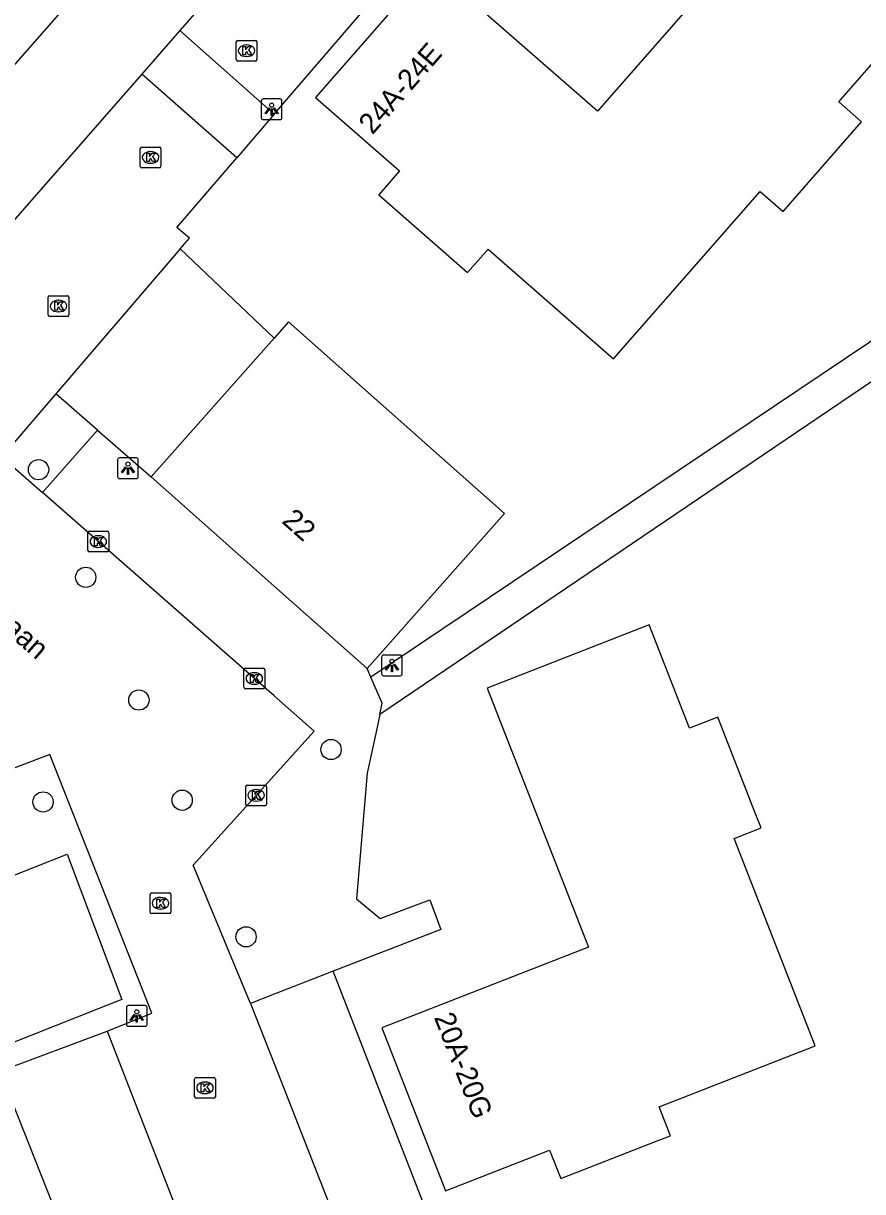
# Model space of a CAD drawing. Extents: x 158474 to 159560, y 388525 to 389605.
# Drawn here: x 158987.9 to 159028.4, y 388686.3 to 388742.7 of the extents above; entities that cross this region are included whole.
import ezdxf

# ---------------------------------------------------------------- set-up
doc = ezdxf.new("R2010")
doc.units = 0
for name, color, linetype in [('IMGEO_Boom', 7, 'Continuous'), ('IMGEO_Kolk', 7, 'Continuous'), ('IMGEO_Lichtpunt', 7, 'Continuous'), ('IMGEO_Openbare_ruimte_label', 7, 'Continuous'), ('IMGEO_Pand', 7, 'Continuous'), ('IMGEO_Pand_nummerreeks', 7, 'Continuous'), ('IMGEO_Parkeervlak_open', 7, 'Continuous'), ('IMGEO_Rijbaan_lokaal_open', 7, 'Continuous'), ('IMGEO_Voetpad_onverhard', 7, 'Continuous'), ('IMGEO_Voetpad_open', 7, 'Continuous')]:
    doc.layers.add(name, color=color, linetype=linetype)

msp = doc.modelspace()

# ---------------------------------------------------------------- linework, layer by layer
at = {"layer": 'IMGEO_Boom'}
for centre in [(158988.624, 388721.144), (158990.902, 388715.951), (158993.468, 388710.028), (159002.743, 388707.642), (158988.841, 388705.111), (158995.557, 388705.194), (158998.64, 388698.603)]:
    msp.add_circle(centre, 0.489, dxfattribs=at)
at = {"layer": 'IMGEO_Kolk'}
for p, q in [((158998.167, 388740.936), (158998.167, 388741.788)), ((158998.242, 388741.862), (158999.094, 388741.862)), ((158998.655, 388741.642), (158998.68, 388741.642)), ((158999.168, 388741.788), (158999.168, 388740.936)), ((158998.678, 388741.082), (158998.653, 388741.082)), ((158999.094, 388740.862), (158998.242, 388740.862)), ((158993.533, 388735.786), (158993.533, 388736.638)), ((158993.608, 388736.712), (158994.46, 388736.712)), ((158994.534, 388736.638), (158994.534, 388735.786)), ((158994.021, 388736.492), (158994.046, 388736.492)), ((158994.46, 388735.712), (158993.608, 388735.712)), ((158994.044, 388735.932), (158994.019, 388735.932)), ((158989.089, 388728.615), (158989.089, 388729.467)), ((158989.164, 388729.541), (158990.016, 388729.541)), ((158989.577, 388729.321), (158989.602, 388729.321)), ((158990.09, 388729.467), (158990.09, 388728.615)), ((158989.6, 388728.761), (158989.575, 388728.761)), ((158990.016, 388728.541), (158989.164, 388728.541)), ((158991.008, 388717.251), (158991.008, 388718.103)), ((158991.083, 388718.177), (158991.935, 388718.177)), ((158991.496, 388717.957), (158991.521, 388717.957)), ((158992.009, 388718.103), (158992.009, 388717.251)), ((158991.519, 388717.397), (158991.494, 388717.397)), ((158991.935, 388717.177), (158991.083, 388717.177)), ((158998.54, 388710.643), (158998.54, 388711.495)), ((158998.615, 388711.569), (158999.467, 388711.569)), ((158999.028, 388711.349), (158999.053, 388711.349)), ((158999.541, 388711.495), (158999.541, 388710.643)), ((158999.051, 388710.789), (158999.026, 388710.789)), ((158999.467, 388710.569), (158998.615, 388710.569)), ((158998.625, 388705.002), (158998.625, 388705.854)), ((158998.7, 388705.928), (158999.552, 388705.928)), ((158999.113, 388705.708), (158999.138, 388705.708)), ((158999.626, 388705.854), (158999.626, 388705.002)), ((158999.136, 388705.148), (158999.111, 388705.148)), ((158999.552, 388704.928), (158998.7, 388704.928)), ((158994.012, 388699.797), (158994.012, 388700.649)), ((158994.087, 388700.723), (158994.939, 388700.723)), ((158994.5, 388700.503), (158994.525, 388700.503)), ((158995.013, 388700.649), (158995.013, 388699.797)), ((158994.523, 388699.943), (158994.498, 388699.943)), ((158994.939, 388699.723), (158994.087, 388699.723)), ((158996.159, 388690.89), (158996.159, 388691.742)), ((158996.234, 388691.816), (158997.086, 388691.816)), ((158996.647, 388691.596), (158996.672, 388691.596)), ((158997.16, 388691.742), (158997.16, 388690.89)), ((158996.67, 388691.036), (158996.645, 388691.036)), ((158997.086, 388690.816), (158996.234, 388690.816))]:
    msp.add_line(p, q, dxfattribs=at)
for points in [[(158998.167, 388740.936), (158998.167, 388741.788)], [(158998.242, 388741.862), (158999.094, 388741.862)], [(158999.168, 388741.788), (158999.168, 388740.936)], [(158998.488, 388741.562), (158998.611, 388741.562), (158998.611, 388741.411), (158998.741, 388741.562), (158998.905, 388741.562), (158998.759, 388741.411), (158998.912, 388741.162), (158998.76, 388741.162), (158998.675, 388741.326), (158998.611, 388741.259), (158998.611, 388741.162), (158998.488, 388741.162), (158998.488, 388741.562)], [(158999.094, 388740.862), (158998.242, 388740.862)], [(158993.533, 388735.786), (158993.533, 388736.638)], [(158993.608, 388736.712), (158994.46, 388736.712)], [(158994.534, 388736.638), (158994.534, 388735.786)], [(158993.854, 388736.412), (158993.977, 388736.412), (158993.977, 388736.261), (158994.107, 388736.412), (158994.271, 388736.412), (158994.125, 388736.261), (158994.278, 388736.012), (158994.126, 388736.012), (158994.041, 388736.176), (158993.977, 388736.109), (158993.977, 388736.012), (158993.854, 388736.012), (158993.854, 388736.412)], [(158994.46, 388735.712), (158993.608, 388735.712)], [(158989.089, 388728.615), (158989.089, 388729.467)], [(158989.164, 388729.541), (158990.016, 388729.541)], [(158989.41, 388729.241), (158989.533, 388729.241), (158989.533, 388729.09), (158989.663, 388729.241), (158989.827, 388729.241), (158989.681, 388729.09), (158989.834, 388728.841), (158989.682, 388728.841), (158989.597, 388729.005), (158989.533, 388728.938), (158989.533, 388728.841), (158989.41, 388728.841), (158989.41, 388729.241)], [(158990.09, 388729.467), (158990.09, 388728.615)], [(158990.016, 388728.541), (158989.164, 388728.541)], [(158991.008, 388717.251), (158991.008, 388718.103)], [(158991.083, 388718.177), (158991.935, 388718.177)], [(158992.009, 388718.103), (158992.009, 388717.251)], [(158991.329, 388717.877), (158991.452, 388717.877), (158991.452, 388717.726), (158991.582, 388717.877), (158991.746, 388717.877), (158991.6, 388717.726), (158991.753, 388717.477), (158991.601, 388717.477), (158991.516, 388717.641), (158991.452, 388717.574), (158991.452, 388717.477), (158991.329, 388717.477), (158991.329, 388717.877)], [(158991.935, 388717.177), (158991.083, 388717.177)], [(158998.54, 388710.643), (158998.54, 388711.495)], [(158998.615, 388711.569), (158999.467, 388711.569)], [(158998.861, 388711.269), (158998.984, 388711.269), (158998.984, 388711.118), (158999.114, 388711.269), (158999.278, 388711.269), (158999.132, 388711.118), (158999.285, 388710.869), (158999.133, 388710.869), (158999.048, 388711.033), (158998.984, 388710.966), (158998.984, 388710.869), (158998.861, 388710.869), (158998.861, 388711.269)], [(158999.541, 388711.495), (158999.541, 388710.643)], [(158999.467, 388710.569), (158998.615, 388710.569)], [(158998.625, 388705.002), (158998.625, 388705.854)], [(158998.7, 388705.928), (158999.552, 388705.928)], [(158998.946, 388705.628), (158999.069, 388705.628), (158999.069, 388705.477), (158999.199, 388705.628), (158999.363, 388705.628), (158999.217, 388705.477), (158999.37, 388705.228), (158999.218, 388705.228), (158999.133, 388705.392), (158999.069, 388705.325), (158999.069, 388705.228), (158998.946, 388705.228), (158998.946, 388705.628)], [(158999.626, 388705.854), (158999.626, 388705.002)], [(158999.552, 388704.928), (158998.7, 388704.928)], [(158994.012, 388699.797), (158994.012, 388700.649)], [(158994.087, 388700.723), (158994.939, 388700.723)], [(158994.333, 388700.423), (158994.456, 388700.423), (158994.456, 388700.272), (158994.586, 388700.423), (158994.75, 388700.423), (158994.604, 388700.272), (158994.757, 388700.023), (158994.605, 388700.023), (158994.52, 388700.187), (158994.456, 388700.12), (158994.456, 388700.023), (158994.333, 388700.023), (158994.333, 388700.423)], [(158995.013, 388700.649), (158995.013, 388699.797)], [(158994.939, 388699.723), (158994.087, 388699.723)], [(158996.159, 388690.89), (158996.159, 388691.742)], [(158996.234, 388691.816), (158997.086, 388691.816)], [(158996.48, 388691.516), (158996.603, 388691.516), (158996.603, 388691.365), (158996.733, 388691.516), (158996.897, 388691.516), (158996.751, 388691.365), (158996.904, 388691.116), (158996.752, 388691.116), (158996.667, 388691.28), (158996.603, 388691.213), (158996.603, 388691.116), (158996.48, 388691.116), (158996.48, 388691.516)], [(158997.16, 388691.742), (158997.16, 388690.89)], [(158997.086, 388690.816), (158996.234, 388690.816)]]:
    msp.add_lwpolyline(points, dxfattribs=at)
for centre, start, end in [((158998.244, 388741.786), 91.552, 178.448), ((158998.244, 388741.786), 91.552, 178.448), ((158999.092, 388741.786), 1.552, 88.448), ((158999.092, 388741.786), 1.552, 88.448), ((158998.244, 388740.938), 181.552, 268.448), ((158998.244, 388740.938), 181.552, 268.448), ((158999.092, 388740.938), 271.552, 358.448), ((158999.092, 388740.938), 271.552, 358.448), ((158993.61, 388736.636), 91.552, 178.448), ((158993.61, 388736.636), 91.552, 178.448), ((158994.458, 388736.636), 1.552, 88.448), ((158994.458, 388736.636), 1.552, 88.448), ((158993.61, 388735.788), 181.552, 268.448), ((158993.61, 388735.788), 181.552, 268.448), ((158994.458, 388735.788), 271.552, 358.448), ((158994.458, 388735.788), 271.552, 358.448), ((158989.166, 388729.465), 91.552, 178.448), ((158989.166, 388729.465), 91.552, 178.448), ((158990.014, 388729.465), 1.552, 88.448), ((158990.014, 388729.465), 1.552, 88.448), ((158989.166, 388728.617), 181.552, 268.448), ((158989.166, 388728.617), 181.552, 268.448), ((158990.014, 388728.617), 271.552, 358.448), ((158990.014, 388728.617), 271.552, 358.448), ((158991.085, 388718.101), 91.552, 178.448), ((158991.085, 388718.101), 91.552, 178.448), ((158991.933, 388718.101), 1.552, 88.448), ((158991.933, 388718.101), 1.552, 88.448), ((158991.085, 388717.253), 181.552, 268.448), ((158991.085, 388717.253), 181.552, 268.448), ((158991.933, 388717.253), 271.552, 358.448), ((158991.933, 388717.253), 271.552, 358.448), ((158998.617, 388711.493), 91.552, 178.448), ((158998.617, 388711.493), 91.552, 178.448), ((158999.465, 388711.493), 1.552, 88.448), ((158999.465, 388711.493), 1.552, 88.448), ((158998.617, 388710.645), 181.552, 268.448), ((158998.617, 388710.645), 181.552, 268.448), ((158999.465, 388710.645), 271.552, 358.448), ((158999.465, 388710.645), 271.552, 358.448), ((158998.702, 388705.852), 91.552, 178.448), ((158998.702, 388705.852), 91.552, 178.448), ((158999.55, 388705.852), 1.552, 88.448), ((158999.55, 388705.852), 1.552, 88.448), ((158998.702, 388705.004), 181.552, 268.448), ((158998.702, 388705.004), 181.552, 268.448), ((158999.55, 388705.004), 271.552, 358.448), ((158999.55, 388705.004), 271.552, 358.448), ((158994.089, 388700.647), 91.552, 178.448), ((158994.089, 388700.647), 91.552, 178.448), ((158994.937, 388700.647), 1.552, 88.448), ((158994.937, 388700.647), 1.552, 88.448), ((158994.089, 388699.799), 181.552, 268.448), ((158994.089, 388699.799), 181.552, 268.448), ((158994.937, 388699.799), 271.552, 358.448), ((158994.937, 388699.799), 271.552, 358.448), ((158996.236, 388691.74), 91.552, 178.448), ((158996.236, 388691.74), 91.552, 178.448), ((158997.084, 388691.74), 1.552, 88.448), ((158997.084, 388691.74), 1.552, 88.448), ((158996.236, 388690.892), 181.552, 268.448), ((158996.236, 388690.892), 181.552, 268.448), ((158997.084, 388690.892), 271.552, 358.448), ((158997.084, 388690.892), 271.552, 358.448)]:
    msp.add_arc(centre, 0.0765, start, end, dxfattribs=at)
for centre, major_axis, ratio, start_param, end_param in [((158998.654, 388741.362), (-0.387, 0.002), 0.722429, 4.712389, 7.853982), ((158998.679, 388741.362), (-0.39, 0.002), 0.717154, 1.570796, 4.712389), ((158994.02, 388736.212), (-0.387, 0.002), 0.722429, 4.712389, 7.853982), ((158994.045, 388736.212), (-0.39, 0.002), 0.717154, 1.570796, 4.712389), ((158989.576, 388729.041), (-0.387, 0.002), 0.722429, 4.712389, 7.853982), ((158989.601, 388729.041), (-0.39, 0.002), 0.717154, 1.570796, 4.712389), ((158991.495, 388717.677), (-0.387, 0.002), 0.722429, 4.712389, 7.853982), ((158991.52, 388717.677), (-0.39, 0.002), 0.717154, 1.570796, 4.712389), ((158999.027, 388711.069), (-0.387, 0.002), 0.722429, 4.712389, 7.853982), ((158999.052, 388711.069), (-0.39, 0.002), 0.717154, 1.570796, 4.712389), ((158999.112, 388705.428), (-0.387, 0.002), 0.722429, 4.712389, 7.853982), ((158999.137, 388705.428), (-0.39, 0.002), 0.717154, 1.570796, 4.712389), ((158994.499, 388700.223), (-0.387, 0.002), 0.722429, 4.712389, 7.853982), ((158994.524, 388700.223), (-0.39, 0.002), 0.717154, 1.570796, 4.712389), ((158996.646, 388691.316), (-0.387, 0.002), 0.722429, 4.712389, 7.853982), ((158996.671, 388691.316), (-0.39, 0.002), 0.717154, 1.570796, 4.712389)]:
    msp.add_ellipse(centre, major_axis=major_axis, ratio=ratio, start_param=start_param, end_param=end_param, dxfattribs=at)
at = {"layer": 'IMGEO_Lichtpunt'}
for p, q in [((158999.378, 388738.937), (158999.378, 388738.13)), ((158999.378, 388738.937), (158999.378, 388738.13)), ((159000.28, 388739.032), (158999.472, 388739.032)), ((159000.28, 388739.032), (158999.472, 388739.032)), ((159000.374, 388738.13), (159000.374, 388738.937)), ((159000.374, 388738.13), (159000.374, 388738.937)), ((158999.472, 388738.036), (159000.28, 388738.036)), ((158999.472, 388738.036), (159000.28, 388738.036)), ((158992.443, 388721.62), (158992.443, 388720.813)), ((158992.443, 388721.62), (158992.443, 388720.813)), ((158993.345, 388721.715), (158992.537, 388721.715)), ((158993.345, 388721.715), (158992.537, 388721.715)), ((158993.439, 388720.813), (158993.439, 388721.62)), ((158993.439, 388720.813), (158993.439, 388721.62)), ((158992.537, 388720.719), (158993.345, 388720.719)), ((158992.537, 388720.719), (158993.345, 388720.719)), ((159005.185, 388712.101), (159005.185, 388711.294)), ((159005.185, 388712.101), (159005.185, 388711.294)), ((159006.087, 388712.196), (159005.279, 388712.196)), ((159006.087, 388712.196), (159005.279, 388712.196)), ((159006.181, 388711.294), (159006.181, 388712.101)), ((159006.181, 388711.294), (159006.181, 388712.101)), ((159005.279, 388711.2), (159006.087, 388711.2)), ((159005.279, 388711.2), (159006.087, 388711.2)), ((158992.867, 388695.187), (158992.867, 388694.38)), ((158992.867, 388695.187), (158992.867, 388694.38)), ((158993.769, 388695.282), (158992.961, 388695.282)), ((158993.769, 388695.282), (158992.961, 388695.282)), ((158993.863, 388694.38), (158993.863, 388695.187)), ((158993.863, 388694.38), (158993.863, 388695.187)), ((158992.961, 388694.286), (158993.769, 388694.286)), ((158992.961, 388694.286), (158993.769, 388694.286))]:
    msp.add_line(p, q, dxfattribs=at)
for points in [[(158999.752, 388738.601), (158999.791, 388738.573), (158999.603, 388738.311), (158999.565, 388738.338), (158999.752, 388738.601)], [(158999.854, 388738.553), (158999.901, 388738.553), (158999.901, 388738.231), (158999.854, 388738.231), (158999.854, 388738.553)], [(158999.964, 388738.573), (159000.002, 388738.6), (159000.189, 388738.338), (159000.15, 388738.31), (158999.964, 388738.573)], [(158992.817, 388721.284), (158992.856, 388721.256), (158992.668, 388720.994), (158992.63, 388721.021), (158992.817, 388721.284)], [(158993.029, 388721.256), (158993.067, 388721.283), (158993.254, 388721.021), (158993.215, 388720.993), (158993.029, 388721.256)], [(158992.919, 388721.236), (158992.966, 388721.236), (158992.966, 388720.914), (158992.919, 388720.914), (158992.919, 388721.236)], [(159005.559, 388711.765), (159005.598, 388711.737), (159005.41, 388711.475), (159005.372, 388711.502), (159005.559, 388711.765)], [(159005.661, 388711.717), (159005.708, 388711.717), (159005.708, 388711.395), (159005.661, 388711.395), (159005.661, 388711.717)], [(159005.771, 388711.737), (159005.809, 388711.764), (159005.996, 388711.502), (159005.957, 388711.474), (159005.771, 388711.737)], [(158993.241, 388694.851), (158993.28, 388694.823), (158993.092, 388694.561), (158993.054, 388694.588), (158993.241, 388694.851)], [(158993.343, 388694.803), (158993.39, 388694.803), (158993.39, 388694.481), (158993.343, 388694.481), (158993.343, 388694.803)], [(158993.453, 388694.823), (158993.491, 388694.85), (158993.678, 388694.588), (158993.639, 388694.56), (158993.453, 388694.823)]]:
    msp.add_lwpolyline(points, dxfattribs=at)
for centre in [(158999.877, 388738.735), (158992.942, 388721.418), (159005.684, 388711.899), (158993.366, 388694.985)]:
    msp.add_circle(centre, 0.0994, dxfattribs=at)
for centre, start, end in [((158999.472, 388738.937), 90, 180), ((158999.472, 388738.937), 90, 180), ((159000.28, 388738.937), 0, 90), ((159000.28, 388738.937), 0, 90), ((158999.472, 388738.13), 180, 270), ((158999.472, 388738.13), 180, 270), ((159000.28, 388738.13), 270, 0), ((159000.28, 388738.13), 270, 360), ((158992.537, 388721.62), 90, 180), ((158992.537, 388721.62), 90, 180), ((158993.345, 388721.62), 0, 90), ((158993.345, 388721.62), 0, 90), ((158992.537, 388720.813), 180, 270), ((158992.537, 388720.813), 180, 270), ((158993.345, 388720.813), 270, 0), ((158993.345, 388720.813), 270, 360), ((159005.279, 388712.101), 90, 180), ((159005.279, 388712.101), 90, 180), ((159006.087, 388712.101), 0, 90), ((159006.087, 388712.101), 0, 90), ((159005.279, 388711.294), 180, 270), ((159005.279, 388711.294), 180, 270), ((159006.087, 388711.294), 270, 0), ((159006.087, 388711.294), 270, 360), ((158992.961, 388695.187), 90, 180), ((158992.961, 388695.187), 90, 180), ((158993.769, 388695.187), 0, 90), ((158993.769, 388695.187), 0, 90), ((158992.961, 388694.38), 180, 270), ((158992.961, 388694.38), 180, 270), ((158993.769, 388694.38), 270, 0), ((158993.769, 388694.38), 270, 360)]:
    msp.add_arc(centre, 0.0946, start, end, dxfattribs=at)
at = {"layer": 'IMGEO_Pand'}
for points in [[(159037.306, 388746.524), (159034.425, 388749.045), (159034.32, 388748.925), (159033.092, 388750), (159031.558, 388751.342), (159030.384, 388750), (159027.089, 388746.235), (159024.448, 388748.546), (159015.603, 388738.438), (159007.562, 388745.475), (159001.992, 388739.111), (159006.048, 388735.562), (159005.044, 388734.415), (159009.336, 388730.659), (159010.325, 388731.789), (159016.379, 388726.491), (159023.453, 388734.575), (159024.568, 388733.599), (159028.355, 388737.927), (159027.25, 388738.894), (159030.744, 388742.887), (159032.658, 388741.213), (159037.306, 388746.524)], [(159004.481, 388711.554), (159011.112, 388719.033), (159000.69, 388728.273), (159000, 388727.495)], [(159000, 388727.495), (158994.059, 388720.794)], [(158994.059, 388720.794), (159000, 388715.527), (159004.481, 388711.554)], [(159018.486, 388688.756), (159019.131, 388689.008), (159018.588, 388690.398), (159026.12, 388693.342), (159022.209, 388703.349), (159023.505, 388703.856), (159023.237, 388704.542), (159021.417, 388709.199), (159020.053, 388708.665), (159018.101, 388713.659), (159010.285, 388710.604), (159015.17, 388698.104), (159005.198, 388694.206), (159008.268, 388686.351), (159013.29, 388688.314), (159013.828, 388686.936), (159018.486, 388688.756)], [(158983.493, 388700.013), (158990.011, 388702.592), (158992.651, 388695.585), (158991.502, 388695.131), (158986.344, 388693.09)], [(158984.692, 388668.208), (158979.9, 388680.312), (158989.883, 388684.264), (158986.773, 388692.12)]]:
    msp.add_lwpolyline(points, dxfattribs=at)
at = {"layer": 'IMGEO_Parkeervlak_open'}
for points in [[(158982.74, 388735.307), (158993.793, 388747.893)], [(159000, 388727.495), (158995.466, 388731.797)], [(158991.465, 388723.054), (158989.461, 388724.799)], [(159007.172, 388685.823), (159002.846, 388696.944)]]:
    msp.add_lwpolyline(points, dxfattribs=at)
at = {"layer": 'IMGEO_Rijbaan_lokaal_open'}
for points in [[(159003.481, 388751.494), (159002.171, 388750), (159000, 388747.526), (158995.449, 388742.338)], [(159000, 388738.293), (159008.795, 388748.524)], [(158995.449, 388742.338), (158993.602, 388740.233)], [(158995.449, 388742.338), (159000, 388738.293)], [(158993.602, 388740.233), (158986.461, 388732.093)], [(158998.201, 388736.2), (158993.602, 388740.233)], [(159000, 388738.293), (158998.201, 388736.2)], [(158995.466, 388731.797), (158995.915, 388732.321), (158995.302, 388732.827), (158998.201, 388736.2)], [(158995.466, 388731.797), (158989.461, 388724.799)], [(158989.461, 388724.799), (158986.849, 388721.765), (158988.819, 388720.037)], [(158998.861, 388695.393), (158996.083, 388702.054), (159000, 388706.394), (159001.932, 388708.534), (159000, 388710.229), (158988.819, 388720.037)], [(158991.931, 388694.055), (158994.085, 388694.927), (158989.163, 388707.404), (158983.578, 388705.284)], [(158998.861, 388695.393), (159000, 388692.485), (159003.215, 388684.274)], [(158991.931, 388694.055), (158996.134, 388683.253), (158993.829, 388682.38), (158996.538, 388675.467)]]:
    msp.add_lwpolyline(points, dxfattribs=at)
at = {"layer": 'IMGEO_Voetpad_onverhard'}
for points in [[(159043.209, 388738.936), (159033.871, 388730.833), (159028.696, 388727.272), (159004.663, 388711.139)], [(159044.219, 388737.503), (159033.169, 388728.335), (159005.095, 388709.33)]]:
    msp.add_lwpolyline(points, dxfattribs=at)
at = {"layer": 'IMGEO_Voetpad_open'}
for points in [[(158988.819, 388720.037), (158991.465, 388723.054)], [(158991.465, 388723.054), (158994.059, 388720.794)], [(159004.663, 388711.139), (159004.481, 388711.554)], [(159005.095, 388709.33), (159005.214, 388709.882), (159004.663, 388711.139)], [(159005.095, 388709.33), (159004.947, 388708.646), (159004.483, 388706.499), (159003.98, 388700.44), (159005.115, 388699.486), (159007.508, 388700.389), (159008.036, 388698.963), (159002.846, 388696.944)], [(159002.846, 388696.944), (159000, 388695.837), (158998.861, 388695.393)], [(158986.773, 388692.12), (158991.931, 388694.055)]]:
    msp.add_lwpolyline(points, dxfattribs=at)

# ---------------------------------------------------------------- texts
at = {"layer": 'IMGEO_Openbare_ruimte_label'}
msp.add_text('Tourslaan', height=1, rotation=318.771, dxfattribs=at).set_placement((158984.08, 388715.856))
at = {"layer": 'IMGEO_Pand_nummerreeks'}
for s, rotation, p in [('24A-24E', 48.8064, (159004.739, 388737.269)), ('22', 318.4402, (159000.322, 388718.61)), ('20A-20G', 291.3472, (159007.703, 388694.719))]:
    msp.add_text(s, height=1, rotation=rotation, dxfattribs=at).set_placement(p)

doc.saveas('drawing.dxf')
